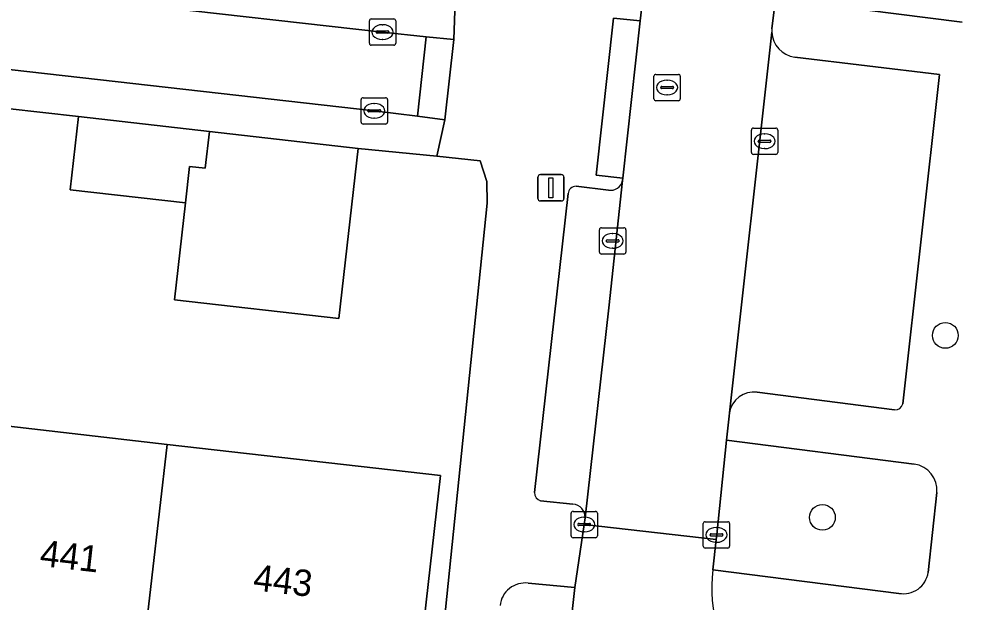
# Model space of a CAD drawing. Extents: x 161928 to 163071, y 386474 to 387428.
# Drawn here: x 162068.97 to 162104.77, y 386955.11 to 386977.26 of the extents above; entities that cross this region are included whole.
import ezdxf

# ---------------------------------------------------------------- set-up
doc = ezdxf.new("R2010")
doc.units = 0
for name, color, linetype in [('IMGEO_Boom', 7, 'Continuous'), ('IMGEO_Erf', 7, 'Continuous'), ('IMGEO_Groenvoorziening', 7, 'Continuous'), ('IMGEO_Kolk', 7, 'Continuous'), ('IMGEO_Lichtmast', 7, 'Continuous'), ('IMGEO_Pand', 7, 'Continuous'), ('IMGEO_Pand_nummerreeks', 7, 'Continuous'), ('IMGEO_Parkeervlak_open', 7, 'Continuous'), ('IMGEO_Rijbaan_lokaal_open', 7, 'Continuous'), ('IMGEO_Rioolput', 7, 'Continuous'), ('IMGEO_Voetpad_gesloten', 7, 'Continuous'), ('IMGEO_Voetpad_open', 7, 'Continuous')]:
    doc.layers.add(name, color=color, linetype=linetype)

msp = doc.modelspace()

# ---------------------------------------------------------------- linework, layer by layer
at = {"layer": 'IMGEO_Boom'}
for centre in [(162104.128, 386965.238), (162099.464, 386958.329)]:
    msp.add_circle(centre, 0.489, dxfattribs=at)
at = {"layer": 'IMGEO_Erf'}
for points in [[(162086.749, 386970.255), (162086.726, 386971.082), (162086.478, 386971.871), (162084.831, 386972.042), (162081.848, 386972.339), (162081.112, 386965.876), (162074.873, 386966.587), (162075.293, 386970.269), (162070.917, 386970.767), (162071.234, 386973.551), (162068.524, 386973.861)], [(162084.594, 386949.273), (162086.749, 386970.255)], [(162068.588, 386961.789), (162074.598, 386961.101), (162084.977, 386959.913), (162084.106, 386952.308)]]:
    msp.add_lwpolyline(points, dxfattribs=at)
at = {"layer": 'IMGEO_Groenvoorziening'}
for points in [[(162100.379, 387002.167), (162098.918, 386989.137), (162097.69, 386978.022), (162101.066, 386977.601), (162104.766, 386977.128)], [(162095.819, 386961.263), (162095.453, 386957.676), (162095.433, 386957.49), (162095.312, 386956.334), (162102.37, 386955.444)], [(162102.949, 386960.353), (162095.819, 386961.263)], [(162103.478, 386956.236), (162103.806, 386959.278)], [(162086.716, 386941.783), (162088.516, 386941.59), (162090.068, 386955.665)], [(162090.068, 386955.665), (162088.305, 386955.83)]]:
    msp.add_lwpolyline(points, dxfattribs=at)
for centre, radius, start, end in [((162102.813, 386959.365), 0.997, 354.9669, 82.1575), ((162102.539, 386956.379), 0.95, 259.7491, 351.3654), ((162088.183, 386954.882), 0.956, 82.6756, 174.1605)]:
    msp.add_arc(centre, radius, start, end, dxfattribs=at)
at = {"layer": 'IMGEO_Kolk'}
for p, q in [((162082.272, 386976.332), (162082.272, 386977.184)), ((162082.347, 386977.258), (162083.199, 386977.258)), ((162083.273, 386977.184), (162083.273, 386976.332)), ((162082.531, 386976.752), (162082.531, 386976.764)), ((162082.574, 386976.801), (162082.972, 386976.801)), ((162082.76, 386977.038), (162082.785, 386977.038)), ((162083.015, 386976.764), (162083.015, 386976.752)), ((162082.969, 386976.715), (162082.571, 386976.715)), ((162082.783, 386976.478), (162082.758, 386976.478)), ((162083.199, 386976.258), (162082.347, 386976.258)), ((162082.035, 386974.266), (162082.887, 386974.266)), ((162081.96, 386973.34), (162081.96, 386974.192)), ((162082.448, 386974.046), (162082.473, 386974.046)), ((162082.961, 386974.192), (162082.961, 386973.34)), ((162082.219, 386973.76), (162082.219, 386973.772)), ((162082.657, 386973.723), (162082.259, 386973.723)), ((162082.262, 386973.809), (162082.66, 386973.809)), ((162082.703, 386973.772), (162082.703, 386973.76)), ((162082.887, 386973.266), (162082.035, 386973.266)), ((162082.471, 386973.486), (162082.446, 386973.486)), ((162096.77, 386972.187), (162096.77, 386973.039)), ((162096.845, 386973.113), (162097.697, 386973.113)), ((162097.258, 386972.893), (162097.283, 386972.893)), ((162097.771, 386973.039), (162097.771, 386972.187)), ((162097.029, 386972.607), (162097.029, 386972.619)), ((162097.467, 386972.57), (162097.069, 386972.57)), ((162097.072, 386972.656), (162097.47, 386972.656)), ((162097.513, 386972.619), (162097.513, 386972.607)), ((162097.697, 386972.113), (162096.845, 386972.113)), ((162097.281, 386972.333), (162097.256, 386972.333)), ((162091.004, 386968.402), (162091.004, 386969.254)), ((162091.079, 386969.328), (162091.931, 386969.328)), ((162092.005, 386969.254), (162092.005, 386968.402)), ((162091.306, 386968.871), (162091.704, 386968.871)), ((162091.492, 386969.108), (162091.517, 386969.108)), ((162091.263, 386968.822), (162091.263, 386968.834)), ((162091.701, 386968.785), (162091.303, 386968.785)), ((162091.515, 386968.548), (162091.49, 386968.548)), ((162091.747, 386968.834), (162091.747, 386968.822)), ((162091.931, 386968.328), (162091.079, 386968.328)), ((162089.927, 386957.632), (162089.927, 386958.484)), ((162090.002, 386958.558), (162090.854, 386958.558)), ((162090.928, 386958.484), (162090.928, 386957.632)), ((162090.415, 386958.338), (162090.44, 386958.338)), ((162095.018, 386958.164), (162095.87, 386958.164)), ((162090.186, 386958.052), (162090.186, 386958.064)), ((162090.624, 386958.015), (162090.226, 386958.015)), ((162090.229, 386958.101), (162090.627, 386958.101)), ((162090.438, 386957.778), (162090.413, 386957.778)), ((162090.67, 386958.064), (162090.67, 386958.052)), ((162094.943, 386957.238), (162094.943, 386958.09)), ((162095.431, 386957.944), (162095.456, 386957.944)), ((162095.944, 386958.09), (162095.944, 386957.238)), ((162090.854, 386957.558), (162090.002, 386957.558)), ((162095.202, 386957.658), (162095.202, 386957.67)), ((162095.64, 386957.621), (162095.242, 386957.621)), ((162095.245, 386957.707), (162095.643, 386957.707)), ((162095.686, 386957.67), (162095.686, 386957.658)), ((162095.87, 386957.164), (162095.018, 386957.164)), ((162095.454, 386957.384), (162095.429, 386957.384))]:
    msp.add_line(p, q, dxfattribs=at)
for points in [[(162082.272, 386976.332), (162082.272, 386977.184)], [(162082.347, 386977.258), (162083.199, 386977.258)], [(162083.273, 386977.184), (162083.273, 386976.332)], [(162083.199, 386976.258), (162082.347, 386976.258)], [(162082.035, 386974.266), (162082.887, 386974.266)], [(162081.96, 386973.34), (162081.96, 386974.192)], [(162082.961, 386974.192), (162082.961, 386973.34)], [(162082.887, 386973.266), (162082.035, 386973.266)], [(162096.77, 386972.187), (162096.77, 386973.039)], [(162096.845, 386973.113), (162097.697, 386973.113)], [(162097.771, 386973.039), (162097.771, 386972.187)], [(162097.697, 386972.113), (162096.845, 386972.113)], [(162091.004, 386968.402), (162091.004, 386969.254)], [(162091.079, 386969.328), (162091.931, 386969.328)], [(162092.005, 386969.254), (162092.005, 386968.402)], [(162091.931, 386968.328), (162091.079, 386968.328)], [(162089.927, 386957.632), (162089.927, 386958.484)], [(162090.002, 386958.558), (162090.854, 386958.558)], [(162090.928, 386958.484), (162090.928, 386957.632)], [(162095.018, 386958.164), (162095.87, 386958.164)], [(162094.943, 386957.238), (162094.943, 386958.09)], [(162095.944, 386958.09), (162095.944, 386957.238)], [(162090.854, 386957.558), (162090.002, 386957.558)], [(162095.87, 386957.164), (162095.018, 386957.164)]]:
    msp.add_lwpolyline(points, dxfattribs=at)
for centre, radius, start, end in [((162082.349, 386977.182), 0.0765, 91.552, 178.448), ((162082.349, 386977.182), 0.0765, 91.552, 178.448), ((162083.197, 386977.182), 0.0765, 1.552, 88.448), ((162083.197, 386977.182), 0.0765, 1.552, 88.448), ((162082.571, 386976.761), 0.0403, 85.8775, 175.7526), ((162082.568, 386976.751), 0.0366, 178.938, 274.7102), ((162082.972, 386976.758), 0.043, 264.8664, 352.4533), ((162082.976, 386976.763), 0.0386, 1.7309, 96.639), ((162082.349, 386976.334), 0.0765, 181.552, 268.448), ((162082.349, 386976.334), 0.0765, 181.552, 268.448), ((162083.197, 386976.334), 0.0765, 271.552, 358.448), ((162083.197, 386976.334), 0.0765, 271.552, 358.448), ((162082.037, 386974.19), 0.0765, 91.552, 178.448), ((162082.037, 386974.19), 0.0765, 91.552, 178.448), ((162082.885, 386974.19), 0.0765, 1.552, 88.448), ((162082.885, 386974.19), 0.0765, 1.552, 88.448), ((162082.259, 386973.769), 0.0403, 85.8775, 175.7526), ((162082.256, 386973.759), 0.0366, 178.938, 274.7102), ((162082.66, 386973.766), 0.043, 264.8664, 352.4533), ((162082.664, 386973.771), 0.0386, 1.7309, 96.639), ((162082.037, 386973.342), 0.0765, 181.552, 268.448), ((162082.037, 386973.342), 0.0765, 181.552, 268.448), ((162082.885, 386973.342), 0.0765, 271.552, 358.448), ((162082.885, 386973.342), 0.0765, 271.552, 358.448), ((162096.847, 386973.037), 0.0765, 91.552, 178.448), ((162096.847, 386973.037), 0.0765, 91.552, 178.448), ((162097.695, 386973.037), 0.0765, 1.552, 88.448), ((162097.695, 386973.037), 0.0765, 1.552, 88.448), ((162097.069, 386972.616), 0.0403, 85.8775, 175.7526), ((162097.066, 386972.606), 0.0366, 178.938, 274.7102), ((162097.47, 386972.613), 0.043, 264.8664, 352.4533), ((162097.474, 386972.618), 0.0386, 1.7309, 96.639), ((162096.847, 386972.189), 0.0765, 181.552, 268.448), ((162096.847, 386972.189), 0.0765, 181.552, 268.448), ((162097.695, 386972.189), 0.0765, 271.552, 358.448), ((162097.695, 386972.189), 0.0765, 271.552, 358.448), ((162091.081, 386969.252), 0.0765, 91.552, 178.448), ((162091.081, 386969.252), 0.0765, 91.552, 178.448), ((162091.929, 386969.252), 0.0765, 1.552, 88.448), ((162091.929, 386969.252), 0.0765, 1.552, 88.448), ((162091.303, 386968.831), 0.0403, 85.8775, 175.7526), ((162091.708, 386968.833), 0.0386, 1.7309, 96.639), ((162091.3, 386968.821), 0.0366, 178.938, 274.7102), ((162091.704, 386968.828), 0.043, 264.8664, 352.4533), ((162091.081, 386968.404), 0.0765, 181.552, 268.448), ((162091.081, 386968.404), 0.0765, 181.552, 268.448), ((162091.929, 386968.404), 0.0765, 271.552, 358.448), ((162091.929, 386968.404), 0.0765, 271.552, 358.448), ((162090.004, 386958.482), 0.0765, 91.552, 178.448), ((162090.004, 386958.482), 0.0765, 91.552, 178.448), ((162090.852, 386958.482), 0.0765, 1.552, 88.448), ((162090.852, 386958.482), 0.0765, 1.552, 88.448), ((162095.02, 386958.088), 0.0765, 91.552, 178.448), ((162095.02, 386958.088), 0.0765, 91.552, 178.448), ((162095.868, 386958.088), 0.0765, 1.552, 88.448), ((162095.868, 386958.088), 0.0765, 1.552, 88.448), ((162090.226, 386958.061), 0.0403, 85.8775, 175.7526), ((162090.223, 386958.051), 0.0366, 178.938, 274.7102), ((162090.627, 386958.058), 0.043, 264.8664, 352.4533), ((162090.631, 386958.063), 0.0386, 1.7309, 96.639), ((162090.004, 386957.634), 0.0765, 181.552, 268.448), ((162090.004, 386957.634), 0.0765, 181.552, 268.448), ((162090.852, 386957.634), 0.0765, 271.552, 358.448), ((162090.852, 386957.634), 0.0765, 271.552, 358.448), ((162095.242, 386957.667), 0.0403, 85.8775, 175.7526), ((162095.239, 386957.657), 0.0366, 178.938, 274.7102), ((162095.643, 386957.664), 0.043, 264.8664, 352.4533), ((162095.647, 386957.669), 0.0386, 1.7309, 96.639), ((162095.02, 386957.24), 0.0765, 181.552, 268.448), ((162095.02, 386957.24), 0.0765, 181.552, 268.448), ((162095.868, 386957.24), 0.0765, 271.552, 358.448), ((162095.868, 386957.24), 0.0765, 271.552, 358.448)]:
    msp.add_arc(centre, radius, start, end, dxfattribs=at)
for centre, major_axis, ratio, start_param, end_param in [((162082.759, 386976.758), (-0.387, 0.002), 0.722429, 4.712389, 7.853982), ((162082.784, 386976.758), (-0.39, 0.002), 0.717154, 1.570796, 4.712389), ((162082.447, 386973.766), (-0.387, 0.002), 0.722429, 4.712389, 7.853982), ((162082.472, 386973.766), (-0.39, 0.002), 0.717154, 1.570796, 4.712389), ((162097.257, 386972.613), (-0.387, 0.002), 0.722429, 4.712389, 7.853982), ((162097.282, 386972.613), (-0.39, 0.002), 0.717154, 1.570796, 4.712389), ((162091.491, 386968.828), (-0.387, 0.002), 0.722429, 4.712389, 7.853982), ((162091.516, 386968.828), (-0.39, 0.002), 0.717154, 1.570796, 4.712389), ((162090.414, 386958.058), (-0.387, 0.002), 0.722429, 4.712389, 7.853982), ((162090.439, 386958.058), (-0.39, 0.002), 0.717154, 1.570796, 4.712389), ((162095.43, 386957.664), (-0.387, 0.002), 0.722429, 4.712389, 7.853982), ((162095.455, 386957.664), (-0.39, 0.002), 0.717154, 1.570796, 4.712389)]:
    msp.add_ellipse(centre, major_axis=major_axis, ratio=ratio, start_param=start_param, end_param=end_param, dxfattribs=at)
at = {"layer": 'IMGEO_Lichtmast'}
for p, q in [((162088.666, 386970.444), (162088.666, 386971.244)), ((162088.666, 386971.244), (162088.666, 386970.444)), ((162088.766, 386971.344), (162089.556, 386971.344)), ((162089.556, 386971.344), (162088.766, 386971.344)), ((162089.656, 386971.244), (162089.656, 386970.444)), ((162089.656, 386970.444), (162089.656, 386971.244)), ((162089.556, 386970.344), (162088.766, 386970.344)), ((162088.766, 386970.344), (162089.556, 386970.344))]:
    msp.add_line(p, q, dxfattribs=at)
msp.add_lwpolyline([(162089.086, 386971.219), (162089.236, 386971.219), (162089.236, 386970.469), (162089.086, 386970.469), (162089.086, 386971.219)], dxfattribs=at)
for centre, start, end in [((162088.766, 386971.244), 90, 180), ((162088.766, 386971.244), 90, 180), ((162089.556, 386971.244), 0, 90), ((162089.556, 386971.244), 360, 90), ((162088.766, 386970.444), 180, 270), ((162088.766, 386970.444), 180, 270), ((162089.556, 386970.444), 270, 0), ((162089.556, 386970.444), 270, 0)]:
    msp.add_arc(centre, 0.1, start, end, dxfattribs=at)
at = {"layer": 'IMGEO_Pand'}
for points in [[(162071.234, 386973.551), (162070.917, 386970.767), (162075.293, 386970.269), (162075.452, 386971.659), (162076.048, 386971.591), (162076.207, 386972.983)], [(162081.848, 386972.339), (162076.207, 386972.983), (162076.048, 386971.591), (162075.452, 386971.659), (162075.293, 386970.269), (162074.873, 386966.587), (162081.112, 386965.876)], [(162074.598, 386961.101), (162068.588, 386961.789), (162067.717, 386954.184), (162073.727, 386953.496)], [(162073.727, 386953.496), (162084.106, 386952.308), (162084.977, 386959.913), (162074.598, 386961.101)]]:
    msp.add_lwpolyline(points, close=True, dxfattribs=at)
at = {"layer": 'IMGEO_Parkeervlak_open'}
for points in [[(162097.544, 386976.76), (162095.933, 386962.297)], [(162103.912, 386975.145), (162098.417, 386975.804)], [(162102.513, 386962.636), (162103.912, 386975.145)], [(162090.46, 386958.308), (162091.354, 386966.288), (162091.881, 386971.123)], [(162091.347, 386970.756), (162090.116, 386970.905)], [(162089.816, 386970.623), (162088.542, 386959.27)], [(162096.989, 386963.084), (162102.204, 386962.416)], [(162088.768, 386958.959), (162089.998, 386958.834)]]:
    msp.add_lwpolyline(points, dxfattribs=at)
for centre, radius, start, end in [((162098.559, 386976.811), 1.017, 182.8507, 261.9527), ((162091.425, 386971.214), 0.465, 260.3056, 348.6933), ((162090.114, 386970.606), 0.299, 89.6611, 176.7959), ((162096.878, 386962.131), 0.96, 83.3671, 170.0246), ((162102.233, 386962.703), 0.288, 264.3241, 346.5757), ((162088.848, 386959.255), 0.307, 177.2095, 254.8014), ((162089.963, 386958.338), 0.497, 356.5693, 86.0181)]:
    msp.add_arc(centre, radius, start, end, dxfattribs=at)
at = {"layer": 'IMGEO_Rijbaan_lokaal_open'}
for points in [[(162097.391, 387020.515), (162096.836, 387015.514), (162092.709, 386978.579), (162092.697, 386978.472), (162092.553, 386977.189), (162091.89, 386971.205), (162091.881, 386971.123), (162091.354, 386966.288), (162090.46, 386958.308), (162090.428, 386958.058), (162095.433, 386957.49), (162095.453, 386957.676), (162095.819, 386961.263), (162095.92, 386962.178), (162095.933, 386962.297), (162097.544, 386976.76)], [(162062.393, 387000), (162064.316, 387017.15), (162056.916, 387017.976), (162056.569, 387014.837), (162056.222, 387011.697), (162055.875, 387008.558), (162055.529, 387005.418), (162055.182, 387002.279), (162054.93, 387000), (162054.835, 386999.14), (162054.488, 386996), (162054.141, 386992.861), (162053.794, 386989.722), (162053.448, 386986.582), (162053.101, 386983.443), (162052.754, 386980.303), (162052.407, 386977.164), (162064.122, 386975.837), (162082.461, 386973.766), (162084.103, 386973.567), (162084.434, 386976.577), (162082.773, 386976.758), (162064.316, 386978.849), (162063.064, 386978.976)], [(162097.545, 386976.875), (162097.69, 386978.022), (162098.918, 386989.137), (162100.379, 387002.167)], [(162095.312, 386956.334), (162095.433, 386957.49), (162090.428, 386958.058), (162090.068, 386955.665), (162088.516, 386941.59), (162088.34, 386939.739), (162093.422, 386939.204), (162093.513, 386940.322)]]:
    msp.add_lwpolyline(points, dxfattribs=at)
for centre, radius, start, end in [((162098.649, 386976.808), 1.106, 176.5218, 182.4818), ((162101.127, 386955.623), 5.859, 173.0248, 263.8251)]:
    msp.add_arc(centre, radius, start, end, dxfattribs=at)
at = {"layer": 'IMGEO_Rioolput'}
for p, q in [((162093.07, 386974.226), (162093.07, 386975.078)), ((162093.145, 386975.152), (162093.997, 386975.152)), ((162094.071, 386975.078), (162094.071, 386974.226)), ((162093.329, 386974.646), (162093.329, 386974.658)), ((162093.767, 386974.609), (162093.369, 386974.609)), ((162093.372, 386974.695), (162093.77, 386974.695)), ((162093.558, 386974.932), (162093.583, 386974.932)), ((162093.813, 386974.658), (162093.813, 386974.646)), ((162093.581, 386974.372), (162093.556, 386974.372)), ((162093.997, 386974.152), (162093.145, 386974.152))]:
    msp.add_line(p, q, dxfattribs=at)
for points in [[(162093.07, 386974.226), (162093.07, 386975.078)], [(162093.145, 386975.152), (162093.997, 386975.152)], [(162094.071, 386975.078), (162094.071, 386974.226)], [(162093.997, 386974.152), (162093.145, 386974.152)]]:
    msp.add_lwpolyline(points, dxfattribs=at)
for centre, radius, start, end in [((162093.147, 386975.076), 0.0765, 91.552, 178.448), ((162093.147, 386975.076), 0.0765, 91.552, 178.448), ((162093.995, 386975.076), 0.0765, 1.552, 88.448), ((162093.995, 386975.076), 0.0765, 1.552, 88.448), ((162093.369, 386974.655), 0.0403, 85.8775, 175.7526), ((162093.366, 386974.645), 0.0366, 178.938, 274.7102), ((162093.77, 386974.652), 0.043, 264.8664, 352.4533), ((162093.774, 386974.657), 0.0386, 1.7309, 96.639), ((162093.147, 386974.228), 0.0765, 181.552, 268.448), ((162093.147, 386974.228), 0.0765, 181.552, 268.448), ((162093.995, 386974.228), 0.0765, 271.552, 358.448), ((162093.995, 386974.228), 0.0765, 271.552, 358.448)]:
    msp.add_arc(centre, radius, start, end, dxfattribs=at)
for centre, major_axis, ratio, start_param, end_param in [((162093.557, 386974.652), (-0.387, 0.002), 0.722429, 4.712389, 7.853982), ((162093.582, 386974.652), (-0.39, 0.002), 0.717154, 1.570796, 4.712389)]:
    msp.add_ellipse(centre, major_axis=major_axis, ratio=ratio, start_param=start_param, end_param=end_param, dxfattribs=at)
at = {"layer": 'IMGEO_Voetpad_gesloten'}
for points in [[(162092.553, 386977.189), (162091.534, 386977.291), (162090.88, 386971.324), (162091.89, 386971.205)], [(162085.474, 386976.471), (162084.434, 386976.577), (162084.103, 386973.567), (162085.131, 386973.429)]]:
    msp.add_lwpolyline(points, close=True, dxfattribs=at)
at = {"layer": 'IMGEO_Voetpad_open'}
for points in [[(162094.369, 387037.059), (162092.97, 387025.536), (162092.186, 387018.428), (162091.89, 387015.75), (162091.874, 387015.603), (162089.765, 387015.862), (162089.592, 387014.308), (162087.995, 387000), (162085.531, 386977.917), (162085.474, 386976.471), (162085.131, 386973.429), (162084.831, 386972.042), (162086.478, 386971.871), (162086.726, 386971.082), (162086.749, 386970.255), (162084.594, 386949.273)], [(162063.064, 386978.976), (162064.316, 386978.849), (162082.773, 386976.758), (162084.434, 386976.577), (162085.474, 386976.471), (162085.531, 386977.917), (162081.569, 386978.371), (162071.731, 386979.481)], [(162091.881, 386971.123), (162091.89, 386971.205), (162090.88, 386971.324), (162091.534, 386977.291), (162092.553, 386977.189), (162092.697, 386978.472), (162092.709, 386978.579)], [(162104.766, 386977.128), (162101.066, 386977.601), (162097.69, 386978.022), (162097.545, 386976.875)], [(162098.417, 386975.804), (162103.912, 386975.145), (162102.513, 386962.636)], [(162090.116, 386970.905), (162091.347, 386970.756)], [(162088.542, 386959.27), (162089.816, 386970.623)], [(162102.204, 386962.416), (162096.989, 386963.084)], [(162095.933, 386962.297), (162095.92, 386962.178), (162095.819, 386961.263), (162102.949, 386960.353)], [(162103.806, 386959.278), (162103.478, 386956.236)], [(162089.998, 386958.834), (162088.768, 386958.959)], [(162088.305, 386955.83), (162090.068, 386955.665), (162090.428, 386958.058), (162090.46, 386958.308)], [(162102.37, 386955.444), (162095.312, 386956.334)]]:
    msp.add_lwpolyline(points, dxfattribs=at)
msp.add_lwpolyline([(162064.122, 386975.837), (162052.407, 386977.164), (162051.992, 386977.21), (162051.824, 386975.737), (162052.076, 386975.708), (162056.509, 386975.203), (162059.101, 386974.934), (162064.11, 386974.364), (162068.524, 386973.861), (162071.234, 386973.551), (162076.207, 386972.983), (162081.848, 386972.339), (162084.831, 386972.042), (162085.131, 386973.429), (162084.103, 386973.567), (162082.461, 386973.766)], close=True, dxfattribs=at)
for centre, radius, start, end in [((162098.649, 386976.808), 1.106, 176.5218, 182.4818), ((162098.559, 386976.811), 1.017, 182.8507, 261.9527), ((162091.425, 386971.214), 0.465, 260.3056, 348.6933), ((162090.114, 386970.606), 0.299, 89.6611, 176.7959), ((162096.878, 386962.131), 0.96, 83.3671, 170.0246), ((162102.233, 386962.703), 0.288, 264.3241, 346.5757), ((162102.813, 386959.365), 0.997, 354.9669, 82.1575), ((162088.848, 386959.255), 0.307, 177.2095, 254.8014), ((162089.963, 386958.338), 0.497, 356.5693, 86.0181), ((162101.127, 386955.623), 5.859, 173.0248, 263.8251), ((162102.539, 386956.379), 0.95, 259.7491, 351.3654), ((162088.183, 386954.882), 0.956, 82.6756, 174.1605)]:
    msp.add_arc(centre, radius, start, end, dxfattribs=at)

# ---------------------------------------------------------------- texts
at = {"layer": 'IMGEO_Pand_nummerreeks'}
for s, rotation, p in [('441', 353.4691, (162069.737, 386956.489)), ('443', 353.4757, (162077.834, 386955.562))]:
    msp.add_text(s, height=1, rotation=rotation, dxfattribs=at).set_placement(p)

doc.saveas('drawing.dxf')
